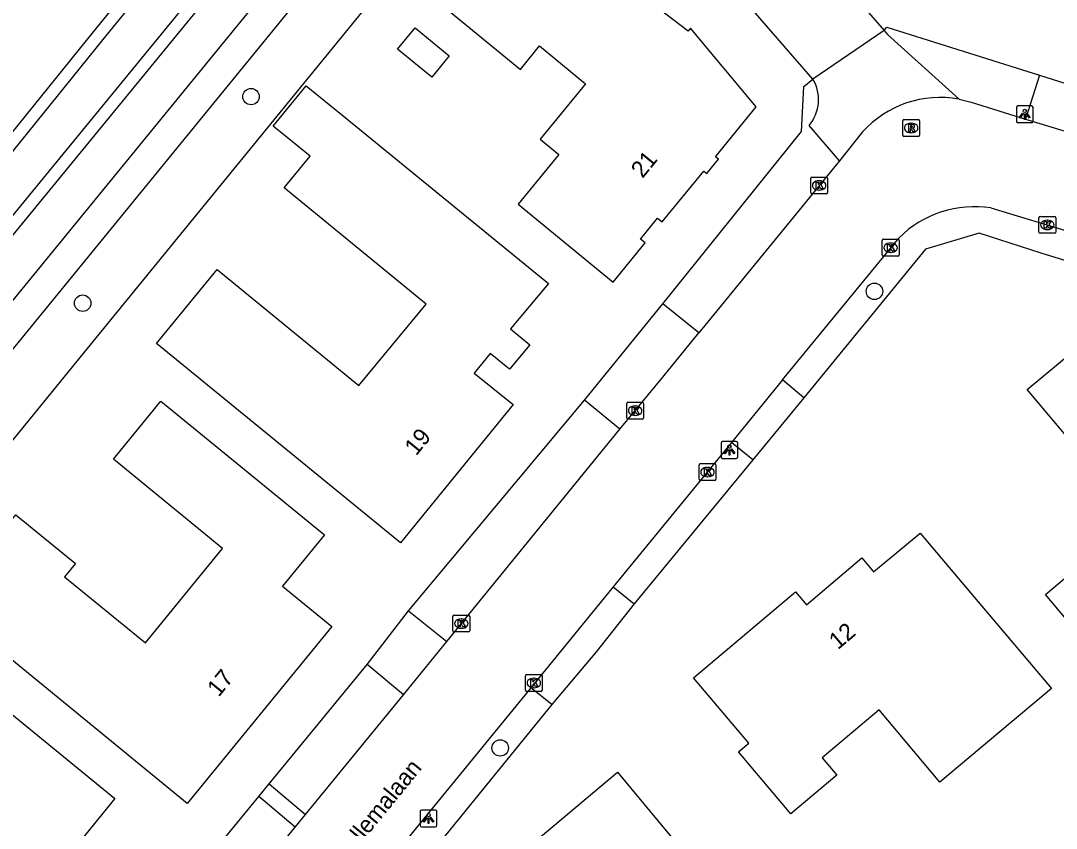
# Model space of a CAD drawing. Extents: x 157321 to 158827, y 386650 to 388532.
# Drawn here: x 157823.7 to 157885.2, y 387289.5 to 387337.5 of the extents above; entities that cross this region are included whole.
import ezdxf

# ---------------------------------------------------------------- set-up
doc = ezdxf.new("R2010")
doc.units = 0
for name, color, linetype in [('IMGEO_Boom', 7, 'Continuous'), ('IMGEO_Groenvoorziening', 7, 'Continuous'), ('IMGEO_Hek', 7, 'Continuous'), ('IMGEO_Kolk', 7, 'Continuous'), ('IMGEO_Lichtpunt', 7, 'Continuous'), ('IMGEO_Openbare_ruimte_label', 7, 'Continuous'), ('IMGEO_Pand', 7, 'Continuous'), ('IMGEO_Pand_nummerreeks', 7, 'Continuous'), ('IMGEO_Rijbaan_lokaal_gesloten', 7, 'Continuous'), ('IMGEO_Rijbaan_lokaal_open', 7, 'Continuous'), ('IMGEO_Rioolput', 7, 'Continuous'), ('IMGEO_Voetpad_halfverhard', 7, 'Continuous'), ('IMGEO_Voetpad_open', 7, 'Continuous'), ('IMGEO_Waterloop', 7, 'Continuous')]:
    doc.layers.add(name, color=color, linetype=linetype)

msp = doc.modelspace()

# ---------------------------------------------------------------- linework, layer by layer
at = {"layer": 'IMGEO_Boom'}
for centre in [(157837.37, 387333.032), (157874.423, 387321.453), (157827.365, 387320.748), (157852.18, 387294.3)]:
    msp.add_circle(centre, 0.489, dxfattribs=at)
at = {"layer": 'IMGEO_Groenvoorziening'}
for points in [[(157796.24, 387298.432), (157798.944, 387300.717), (157806.914, 387310.298), (157819.12, 387325.881), (157828.004, 387336.888), (157908.816, 387436.002)], [(157912.806, 387431.732), (157897.513, 387415.546), (157802.346, 387299.362), (157799.92, 387296.93), (157798.446, 387295.811), (157795.385, 387293.489), (157794.925, 387294.062)], [(157855.265, 387351.924), (157855.063, 387351.682), (157840.492, 387333.809), (157827.634, 387318.06), (157815.296, 387302.907), (157804.158, 387289.284)], [(157874.993, 387336.965), (157875.038, 387337.021), (157875.159, 387337.163), (157884.224, 387334.315)], [(157861.839, 387320.707), (157870.095, 387330.962), (157870.226, 387333.631), (157870.769, 387334.076)], [(157900.674, 387313.384), (157895.135, 387319.926), (157893.644, 387320.85), (157884.341, 387323.729), (157880.644, 387324.919), (157877.463, 387323.953), (157870.232, 387315.116)], [(157846.73, 387302.456), (157857.192, 387314.983)], [(157867.191, 387311.426), (157860.133, 387302.866)], [(157838.441, 387292.169), (157844.265, 387299.259)], [(157855.249, 387296.878), (157844.036, 387283.095)], [(157834.21, 387286.987), (157837.84, 387291.405)]]:
    msp.add_lwpolyline(points, dxfattribs=at)
at = {"layer": 'IMGEO_Hek'}
msp.add_lwpolyline([(157884.341, 387323.729), (157880.644, 387324.919), (157877.463, 387323.953), (157870.232, 387315.116)], dxfattribs=at)
at = {"layer": 'IMGEO_Kolk'}
for p, q in [((157870.636, 387327.325), (157870.636, 387328.177)), ((157870.711, 387328.251), (157871.563, 387328.251)), ((157871.637, 387328.177), (157871.637, 387327.325)), ((157871.124, 387328.031), (157871.149, 387328.031)), ((157871.563, 387327.251), (157870.711, 387327.251)), ((157871.147, 387327.471), (157871.122, 387327.471)), ((157884.197, 387324.977), (157884.197, 387325.829)), ((157884.272, 387325.903), (157885.124, 387325.903)), ((157884.685, 387325.683), (157884.71, 387325.683)), ((157885.198, 387325.829), (157885.198, 387324.977)), ((157884.708, 387325.123), (157884.683, 387325.123)), ((157874.884, 387323.621), (157874.884, 387324.473)), ((157874.959, 387324.547), (157875.811, 387324.547)), ((157875.885, 387324.473), (157875.885, 387323.621)), ((157885.124, 387324.903), (157884.272, 387324.903)), ((157875.372, 387324.327), (157875.397, 387324.327)), ((157875.811, 387323.547), (157874.959, 387323.547)), ((157875.395, 387323.767), (157875.37, 387323.767)), ((157859.699, 387313.93), (157859.699, 387314.782)), ((157859.774, 387314.856), (157860.626, 387314.856)), ((157860.187, 387314.636), (157860.212, 387314.636)), ((157860.7, 387314.782), (157860.7, 387313.93)), ((157860.21, 387314.076), (157860.185, 387314.076)), ((157860.626, 387313.856), (157859.774, 387313.856)), ((157863.998, 387310.279), (157863.998, 387311.131)), ((157864.073, 387311.205), (157864.925, 387311.205)), ((157864.486, 387310.985), (157864.511, 387310.985)), ((157864.999, 387311.131), (157864.999, 387310.279)), ((157864.509, 387310.425), (157864.484, 387310.425)), ((157864.925, 387310.205), (157864.073, 387310.205)), ((157849.365, 387301.269), (157849.365, 387302.121)), ((157849.44, 387302.195), (157850.292, 387302.195)), ((157849.853, 387301.975), (157849.878, 387301.975)), ((157850.366, 387302.121), (157850.366, 387301.269)), ((157850.292, 387301.195), (157849.44, 387301.195)), ((157849.876, 387301.415), (157849.851, 387301.415)), ((157853.678, 387297.737), (157853.678, 387298.589)), ((157853.753, 387298.663), (157854.605, 387298.663)), ((157854.679, 387298.589), (157854.679, 387297.737)), ((157854.166, 387298.443), (157854.191, 387298.443)), ((157854.605, 387297.663), (157853.753, 387297.663)), ((157854.189, 387297.883), (157854.164, 387297.883))]:
    msp.add_line(p, q, dxfattribs=at)
for points in [[(157870.636, 387327.325), (157870.636, 387328.177)], [(157870.711, 387328.251), (157871.563, 387328.251)], [(157871.637, 387328.177), (157871.637, 387327.325)], [(157870.957, 387327.951), (157871.08, 387327.951), (157871.08, 387327.8), (157871.21, 387327.951), (157871.374, 387327.951), (157871.228, 387327.8), (157871.381, 387327.551), (157871.229, 387327.551), (157871.144, 387327.715), (157871.08, 387327.648), (157871.08, 387327.551), (157870.957, 387327.551), (157870.957, 387327.951)], [(157871.563, 387327.251), (157870.711, 387327.251)], [(157884.197, 387324.977), (157884.197, 387325.829)], [(157884.272, 387325.903), (157885.124, 387325.903)], [(157885.198, 387325.829), (157885.198, 387324.977)], [(157884.518, 387325.603), (157884.641, 387325.603), (157884.641, 387325.452), (157884.771, 387325.603), (157884.935, 387325.603), (157884.789, 387325.452), (157884.942, 387325.203), (157884.79, 387325.203), (157884.705, 387325.367), (157884.641, 387325.3), (157884.641, 387325.203), (157884.518, 387325.203), (157884.518, 387325.603)], [(157874.884, 387323.621), (157874.884, 387324.473)], [(157874.959, 387324.547), (157875.811, 387324.547)], [(157875.885, 387324.473), (157875.885, 387323.621)], [(157885.124, 387324.903), (157884.272, 387324.903)], [(157875.205, 387324.247), (157875.328, 387324.247), (157875.328, 387324.096), (157875.458, 387324.247), (157875.622, 387324.247), (157875.476, 387324.096), (157875.629, 387323.847), (157875.477, 387323.847), (157875.392, 387324.011), (157875.328, 387323.944), (157875.328, 387323.847), (157875.205, 387323.847), (157875.205, 387324.247)], [(157875.811, 387323.547), (157874.959, 387323.547)], [(157859.699, 387313.93), (157859.699, 387314.782)], [(157859.774, 387314.856), (157860.626, 387314.856)], [(157860.02, 387314.556), (157860.143, 387314.556), (157860.143, 387314.405), (157860.273, 387314.556), (157860.437, 387314.556), (157860.291, 387314.405), (157860.444, 387314.156), (157860.292, 387314.156), (157860.207, 387314.32), (157860.143, 387314.253), (157860.143, 387314.156), (157860.02, 387314.156), (157860.02, 387314.556)], [(157860.7, 387314.782), (157860.7, 387313.93)], [(157860.626, 387313.856), (157859.774, 387313.856)], [(157863.998, 387310.279), (157863.998, 387311.131)], [(157864.073, 387311.205), (157864.925, 387311.205)], [(157864.319, 387310.905), (157864.442, 387310.905), (157864.442, 387310.754), (157864.572, 387310.905), (157864.736, 387310.905), (157864.59, 387310.754), (157864.743, 387310.505), (157864.591, 387310.505), (157864.506, 387310.669), (157864.442, 387310.602), (157864.442, 387310.505), (157864.319, 387310.505), (157864.319, 387310.905)], [(157864.999, 387311.131), (157864.999, 387310.279)], [(157864.925, 387310.205), (157864.073, 387310.205)], [(157849.365, 387301.269), (157849.365, 387302.121)], [(157849.44, 387302.195), (157850.292, 387302.195)], [(157849.686, 387301.895), (157849.809, 387301.895), (157849.809, 387301.744), (157849.939, 387301.895), (157850.103, 387301.895), (157849.957, 387301.744), (157850.11, 387301.495), (157849.958, 387301.495), (157849.873, 387301.659), (157849.809, 387301.592), (157849.809, 387301.495), (157849.686, 387301.495), (157849.686, 387301.895)], [(157850.366, 387302.121), (157850.366, 387301.269)], [(157850.292, 387301.195), (157849.44, 387301.195)], [(157853.678, 387297.737), (157853.678, 387298.589)], [(157853.753, 387298.663), (157854.605, 387298.663)], [(157854.679, 387298.589), (157854.679, 387297.737)], [(157853.999, 387298.363), (157854.122, 387298.363), (157854.122, 387298.212), (157854.252, 387298.363), (157854.416, 387298.363), (157854.27, 387298.212), (157854.423, 387297.963), (157854.271, 387297.963), (157854.186, 387298.127), (157854.122, 387298.06), (157854.122, 387297.963), (157853.999, 387297.963), (157853.999, 387298.363)], [(157854.605, 387297.663), (157853.753, 387297.663)]]:
    msp.add_lwpolyline(points, dxfattribs=at)
for centre, start, end in [((157870.713, 387328.175), 91.55205, 178.44795), ((157870.713, 387328.175), 91.55205, 178.44795), ((157871.561, 387328.175), 1.55205, 88.44795), ((157871.561, 387328.175), 1.55205, 88.44795), ((157870.713, 387327.327), 181.55205, 268.44795), ((157870.713, 387327.327), 181.55205, 268.44795), ((157871.561, 387327.327), 271.55205, 358.44795), ((157871.561, 387327.327), 271.55205, 358.44795), ((157884.274, 387325.827), 91.55205, 178.44795), ((157884.274, 387325.827), 91.55205, 178.44795), ((157885.122, 387325.827), 1.55205, 88.44795), ((157885.122, 387325.827), 1.55205, 88.44795), ((157874.961, 387324.471), 91.55205, 178.44795), ((157874.961, 387324.471), 91.55205, 178.44795), ((157875.809, 387324.471), 1.55205, 88.44795), ((157875.809, 387324.471), 1.55205, 88.44795), ((157884.274, 387324.979), 181.55205, 268.44795), ((157884.274, 387324.979), 181.55205, 268.44795), ((157885.122, 387324.979), 271.55205, 358.44795), ((157885.122, 387324.979), 271.55205, 358.44795), ((157874.961, 387323.623), 181.55205, 268.44795), ((157874.961, 387323.623), 181.55205, 268.44795), ((157875.809, 387323.623), 271.55205, 358.44795), ((157875.809, 387323.623), 271.55205, 358.44795), ((157859.776, 387314.78), 91.55205, 178.44795), ((157859.776, 387314.78), 91.55205, 178.44795), ((157860.624, 387314.78), 1.55205, 88.44795), ((157860.624, 387314.78), 1.55205, 88.44795), ((157859.776, 387313.932), 181.55205, 268.44795), ((157859.776, 387313.932), 181.55205, 268.44795), ((157860.624, 387313.932), 271.55205, 358.44795), ((157860.624, 387313.932), 271.55205, 358.44795), ((157864.075, 387311.129), 91.55205, 178.44795), ((157864.075, 387311.129), 91.55205, 178.44795), ((157864.923, 387311.129), 1.55205, 88.44795), ((157864.923, 387311.129), 1.55205, 88.44795), ((157864.075, 387310.281), 181.55205, 268.44795), ((157864.075, 387310.281), 181.55205, 268.44795), ((157864.923, 387310.281), 271.55205, 358.44795), ((157864.923, 387310.281), 271.55205, 358.44795), ((157849.442, 387302.119), 91.55205, 178.44795), ((157849.442, 387302.119), 91.55205, 178.44795), ((157850.29, 387302.119), 1.55205, 88.44795), ((157850.29, 387302.119), 1.55205, 88.44795), ((157849.442, 387301.271), 181.55205, 268.44795), ((157849.442, 387301.271), 181.55205, 268.44795), ((157850.29, 387301.271), 271.55205, 358.44795), ((157850.29, 387301.271), 271.55205, 358.44795), ((157853.755, 387298.587), 91.55205, 178.44795), ((157853.755, 387298.587), 91.55205, 178.44795), ((157854.603, 387298.587), 1.55205, 88.44795), ((157854.603, 387298.587), 1.55205, 88.44795), ((157853.755, 387297.739), 181.55205, 268.44795), ((157853.755, 387297.739), 181.55205, 268.44795), ((157854.603, 387297.739), 271.55205, 358.44795), ((157854.603, 387297.739), 271.55205, 358.44795)]:
    msp.add_arc(centre, 0.0765, start, end, dxfattribs=at)
for centre, major_axis, ratio, start_param, end_param in [((157871.123, 387327.751), (-0.387, 0.002), 0.722429, 4.712389, 7.853982), ((157871.148, 387327.751), (-0.39, 0.002), 0.717154, 1.570796, 4.712389), ((157884.684, 387325.403), (-0.387, 0.002), 0.722429, 4.712389, 7.853982), ((157884.709, 387325.403), (-0.39, 0.002), 0.717154, 1.570796, 4.712389), ((157875.371, 387324.047), (-0.387, 0.002), 0.722429, 4.712389, 7.853982), ((157875.396, 387324.047), (-0.39, 0.002), 0.717154, 1.570796, 4.712389), ((157860.186, 387314.356), (-0.387, 0.002), 0.722429, 4.712389, 7.853982), ((157860.211, 387314.356), (-0.39, 0.002), 0.717154, 1.570796, 4.712389), ((157864.485, 387310.705), (-0.387, 0.002), 0.722429, 4.712389, 7.853982), ((157864.51, 387310.705), (-0.39, 0.002), 0.717154, 1.570796, 4.712389), ((157849.852, 387301.695), (-0.387, 0.002), 0.722429, 4.712389, 7.853982), ((157849.877, 387301.695), (-0.39, 0.002), 0.717154, 1.570796, 4.712389), ((157854.165, 387298.163), (-0.387, 0.002), 0.722429, 4.712389, 7.853982), ((157854.19, 387298.163), (-0.39, 0.002), 0.717154, 1.570796, 4.712389)]:
    msp.add_ellipse(centre, major_axis=major_axis, ratio=ratio, start_param=start_param, end_param=end_param, dxfattribs=at)
at = {"layer": 'IMGEO_Lichtpunt'}
for p, q in [((157883.759, 387332.479), (157882.951, 387332.479)), ((157883.759, 387332.479), (157882.951, 387332.479)), ((157882.857, 387332.384), (157882.857, 387331.577)), ((157882.857, 387332.384), (157882.857, 387331.577)), ((157883.853, 387331.577), (157883.853, 387332.384)), ((157883.853, 387331.577), (157883.853, 387332.384)), ((157882.951, 387331.483), (157883.759, 387331.483)), ((157882.951, 387331.483), (157883.759, 387331.483)), ((157865.306, 387312.42), (157865.306, 387311.613)), ((157865.306, 387312.42), (157865.306, 387311.613)), ((157866.208, 387312.515), (157865.4, 387312.515)), ((157866.208, 387312.515), (157865.4, 387312.515)), ((157866.302, 387311.613), (157866.302, 387312.42)), ((157866.302, 387311.613), (157866.302, 387312.42)), ((157865.4, 387311.519), (157866.208, 387311.519)), ((157865.4, 387311.519), (157866.208, 387311.519)), ((157848.322, 387290.606), (157847.514, 387290.606)), ((157848.322, 387290.606), (157847.514, 387290.606)), ((157847.42, 387290.511), (157847.42, 387289.704)), ((157847.42, 387290.511), (157847.42, 387289.704)), ((157848.416, 387289.704), (157848.416, 387290.511)), ((157848.416, 387289.704), (157848.416, 387290.511)), ((157847.514, 387289.61), (157848.322, 387289.61)), ((157847.514, 387289.61), (157848.322, 387289.61))]:
    msp.add_line(p, q, dxfattribs=at)
for points in [[(157883.231, 387332.048), (157883.27, 387332.02), (157883.082, 387331.758), (157883.044, 387331.785), (157883.231, 387332.048)], [(157883.333, 387332), (157883.38, 387332), (157883.38, 387331.678), (157883.333, 387331.678), (157883.333, 387332)], [(157883.443, 387332.02), (157883.481, 387332.047), (157883.668, 387331.785), (157883.629, 387331.757), (157883.443, 387332.02)], [(157865.68, 387312.084), (157865.719, 387312.056), (157865.531, 387311.794), (157865.493, 387311.821), (157865.68, 387312.084)], [(157865.782, 387312.036), (157865.829, 387312.036), (157865.829, 387311.714), (157865.782, 387311.714), (157865.782, 387312.036)], [(157865.892, 387312.056), (157865.93, 387312.083), (157866.117, 387311.821), (157866.078, 387311.793), (157865.892, 387312.056)], [(157847.794, 387290.175), (157847.833, 387290.147), (157847.645, 387289.885), (157847.607, 387289.912), (157847.794, 387290.175)], [(157847.896, 387290.127), (157847.943, 387290.127), (157847.943, 387289.805), (157847.896, 387289.805), (157847.896, 387290.127)], [(157848.006, 387290.147), (157848.044, 387290.174), (157848.231, 387289.912), (157848.192, 387289.884), (157848.006, 387290.147)]]:
    msp.add_lwpolyline(points, dxfattribs=at)
for centre in [(157883.356, 387332.182), (157865.805, 387312.218), (157847.919, 387290.309)]:
    msp.add_circle(centre, 0.0994, dxfattribs=at)
for centre, start, end in [((157882.951, 387332.384), 90, 180), ((157882.951, 387332.384), 90, 180), ((157883.759, 387332.384), 0, 90), ((157883.759, 387332.384), 0, 90), ((157882.951, 387331.577), 180, 270), ((157882.951, 387331.577), 180, 270), ((157883.759, 387331.577), 270, 0), ((157883.759, 387331.577), 270, 360), ((157865.4, 387312.42), 90, 180), ((157865.4, 387312.42), 90, 180), ((157866.208, 387312.42), 0, 90), ((157866.208, 387312.42), 0, 90), ((157865.4, 387311.613), 180, 270), ((157865.4, 387311.613), 180, 270), ((157866.208, 387311.613), 270, 0), ((157866.208, 387311.613), 270, 360), ((157847.514, 387290.511), 90, 180), ((157847.514, 387290.511), 90, 180), ((157848.322, 387290.511), 0, 90), ((157848.322, 387290.511), 0, 90), ((157847.514, 387289.704), 180, 270), ((157847.514, 387289.704), 180, 270), ((157848.322, 387289.704), 270, 0), ((157848.322, 387289.704), 270, 360)]:
    msp.add_arc(centre, 0.0946, start, end, dxfattribs=at)
at = {"layer": 'IMGEO_Pand'}
for points in [[(157863.497, 387337.111), (157863.356, 387336.927), (157858.382, 387340.728)], [(157848.453, 387338.692), (157853.377, 387334.653), (157854.518, 387336.045), (157857.256, 387333.799), (157854.549, 387330.499), (157855.668, 387329.581), (157853.246, 387326.628), (157858.888, 387322), (157860.798, 387324.34), (157860.527, 387324.562), (157861.538, 387325.802), (157861.809, 387325.58), (157864.275, 387328.602), (157864.454, 387328.457), (157865.15, 387329.309), (157864.971, 387329.454), (157867.387, 387332.415), (157863.497, 387337.111)], [(157848.11, 387334.186), (157846.08, 387335.851), (157847.123, 387337.123), (157849.153, 387335.458), (157848.11, 387334.186)], [(157831.759, 387318.358), (157835.353, 387322.744), (157843.769, 387315.848), (157847.779, 387320.694), (157839.34, 387327.609), (157840.877, 387329.485), (157838.688, 387331.273), (157840.655, 387333.674), (157842.845, 387331.886), (157855.043, 387321.923), (157852.789, 387319.218), (157853.935, 387318.264), (157852.731, 387316.819), (157851.577, 387317.751), (157850.639, 387316.59), (157852.954, 387314.719), (157846.246, 387306.494), (157831.759, 387318.358)], [(157887.793, 387299.592), (157884.58, 387303.423), (157889.959, 387307.947), (157883.502, 387315.624), (157888.158, 387319.487), (157894.573, 387311.841), (157896.354, 387313.336), (157896.771, 387312.837), (157896.51, 387312.617), (157897.64, 387311.265), (157897.317, 387310.995), (157898.666, 387309.382), (157898.989, 387309.651), (157900.82, 387307.462), (157901.08, 387307.68), (157901.491, 387307.188), (157899.707, 387305.688), (157903.744, 387300.887), (157899.908, 387297.681), (157899.112, 387297.015), (157895.086, 387301.831), (157889.694, 387297.324), (157887.793, 387299.592)], [(157841.738, 387306.963), (157839.24, 387303.925), (157842.162, 387301.523), (157833.57, 387291.003), (157819.071, 387302.873), (157823.399, 387308.156), (157826.934, 387305.259), (157826.288, 387304.469), (157831.089, 387300.542), (157835.681, 387306.156), (157829.192, 387311.464), (157832.017, 387314.917), (157841.738, 387306.963)], [(157878.314, 387292.263), (157874.702, 387296.559), (157871.324, 387293.719), (157872.194, 387292.685), (157869.452, 387290.38), (157866.346, 387294.059), (157866.957, 387294.575), (157863.664, 387298.476), (157869.733, 387303.58), (157870.376, 387302.817), (157873.673, 387305.596), (157874.366, 387304.764), (157877.135, 387307.071), (157880.362, 387303.252), (157884.939, 387297.833), (157878.314, 387292.263)], [(157827.46, 387283.987), (157824.998, 387280.937), (157824.465, 387281.355), (157823.349, 387279.981), (157824.471, 387278.691), (157819.694, 387274.604), (157814.913, 387280.257), (157813.622, 387281.784), (157818.182, 387285.699), (157815.381, 387288.961), (157813.392, 387291.277), (157815.457, 387293.812), (157816.466, 387292.99), (157820.747, 387298.246), (157829.283, 387291.284), (157824.983, 387286.004), (157827.46, 387283.987)], [(157858.366, 387281.748), (157866.078, 387272.58), (157861.484, 387268.735), (157859.175, 387271.494), (157859.42, 387271.699), (157854.062, 387278.103), (157853.816, 387277.898), (157851.878, 387280.213), (157848.669, 387284.048), (157851.21, 387286.183), (157851.634, 387285.678), (157853.747, 387287.453), (157853.323, 387287.958), (157859.149, 387292.854), (157862.349, 387289.012), (157865.812, 387284.853), (157863.107, 387282.601), (157861.563, 387284.436), (157858.366, 387281.748)]]:
    msp.add_lwpolyline(points, dxfattribs=at)
at = {"layer": 'IMGEO_Rijbaan_lokaal_gesloten'}
for points in [[(157879.449, 387332.881), (157880.169, 387332.694), (157883.41, 387331.689)], [(157883.41, 387331.689), (157888.839, 387330.052)], [(157873.714, 387330.931), (157872.34, 387329.219)], [(157872.34, 387329.219), (157863.99, 387318.983)], [(157881.348, 387326.411), (157905.238, 387319.162), (157906.564, 387318.497)], [(157868.951, 387316.187), (157875.893, 387324.643)], [(157859.299, 387313.249), (157861.845, 387316.353), (157863.99, 387318.983)], [(157868.951, 387316.187), (157865.924, 387312.463)], [(157849.004, 387300.628), (157859.299, 387313.249)], [(157865.924, 387312.463), (157858.899, 387303.881)], [(157858.899, 387303.881), (157856.608, 387301.082), (157854.003, 387297.87)], [(157846.428, 387297.465), (157849.004, 387300.628)], [(157840.61, 387290.35), (157846.428, 387297.465)], [(157854.003, 387297.87), (157842.777, 387284.159)], [(157839.998, 387289.588), (157840.61, 387290.35)], [(157836.403, 387285.21), (157839.998, 387289.588)]]:
    msp.add_lwpolyline(points, dxfattribs=at)
for centre, radius, start, end in [((157878.329, 387326.768), 6.215, 79.6154, 137.94246), ((157880.366, 387320.14), 6.347, 81.10352, 134.81216)]:
    msp.add_arc(centre, radius, start, end, dxfattribs=at)
at = {"layer": 'IMGEO_Rijbaan_lokaal_open'}
for points in [[(157858.862, 387355.514), (157874.993, 387336.965)], [(157870.769, 387334.076), (157855.265, 387351.924)], [(157874.993, 387336.965), (157870.769, 387334.076)]]:
    msp.add_lwpolyline(points, dxfattribs=at)
at = {"layer": 'IMGEO_Rioolput'}
for p, q in [((157876.104, 387330.741), (157876.104, 387331.593)), ((157876.179, 387331.667), (157877.031, 387331.667)), ((157876.592, 387331.447), (157876.617, 387331.447)), ((157877.105, 387331.593), (157877.105, 387330.741)), ((157877.031, 387330.667), (157876.179, 387330.667)), ((157876.615, 387330.887), (157876.59, 387330.887))]:
    msp.add_line(p, q, dxfattribs=at)
for points in [[(157876.104, 387330.741), (157876.104, 387331.593)], [(157876.179, 387331.667), (157877.031, 387331.667)], [(157876.693, 387331.365), (157876.441, 387331.367), (157876.441, 387330.967)], [(157876.619, 387331.286), (157876.565, 387331.286), (157876.565, 387331.205)], [(157876.565, 387331.205), (157876.617, 387331.205)], [(157877.105, 387331.593), (157877.105, 387330.741)], [(157877.031, 387330.667), (157876.179, 387330.667)], [(157876.441, 387330.967), (157876.565, 387330.967), (157876.565, 387331.129), (157876.576, 387331.129)], [(157876.623, 387331.1), (157876.694, 387330.967), (157876.834, 387330.967), (157876.769, 387331.093)]]:
    msp.add_lwpolyline(points, dxfattribs=at)
for centre, radius, start, end in [((157876.181, 387331.591), 0.0765, 91.55205, 178.44795), ((157876.181, 387331.591), 0.0765, 91.55205, 178.44795), ((157876.601, 387331.394), 0.19, 274.7715, 282.96867), ((157876.625, 387331.19), 0.0964, 77.00612, 93.18647), ((157876.639, 387331.247), 0.0378, 276.66336, 79.67722), ((157876.692, 387331.255), 0.109, 350.36119, 89.41601), ((157876.69, 387331.255), 0.112, 277.58423, 350.98172), ((157877.029, 387331.591), 0.0765, 1.55205, 88.44795), ((157877.029, 387331.591), 0.0765, 1.55205, 88.44795), ((157876.181, 387330.743), 0.0765, 181.55205, 268.44795), ((157876.181, 387330.743), 0.0765, 181.55205, 268.44795), ((157876.575, 387331.076), 0.0533, 26.02933, 88.69889), ((157876.674, 387331.04), 0.108, 29.51342, 73.79051), ((157877.029, 387330.743), 0.0765, 271.55205, 358.44795), ((157877.029, 387330.743), 0.0765, 271.55205, 358.44795)]:
    msp.add_arc(centre, radius, start, end, dxfattribs=at)
for centre, major_axis, ratio, start_param, end_param in [((157876.591, 387331.167), (-0.387, 0.002), 0.722429, 4.712389, 7.853982), ((157876.616, 387331.167), (-0.39, 0.002), 0.717154, 1.570796, 4.712389)]:
    msp.add_ellipse(centre, major_axis=major_axis, ratio=ratio, start_param=start_param, end_param=end_param, dxfattribs=at)
at = {"layer": 'IMGEO_Voetpad_halfverhard'}
for points in [[(157911.025, 387428.24), (157854.915, 387359.754), (157800.631, 387293.293), (157798.183, 387291.485)], [(157801.905, 387291.924), (157852.259, 387353.615)]]:
    msp.add_lwpolyline(points, dxfattribs=at)
at = {"layer": 'IMGEO_Voetpad_open'}
for points in [[(157874.993, 387336.965), (157875.194, 387336.733), (157879.449, 387332.881)], [(157884.224, 387334.315), (157883.41, 387331.689)], [(157884.224, 387334.315), (157885.801, 387333.819), (157889.612, 387332.534)], [(157872.34, 387329.219), (157870.535, 387331.316)], [(157857.192, 387314.983), (157861.839, 387320.707)], [(157863.99, 387318.983), (157861.839, 387320.707)], [(157870.232, 387315.116), (157868.951, 387316.187)], [(157859.299, 387313.249), (157857.192, 387314.983)], [(157870.232, 387315.116), (157867.191, 387311.426)], [(157867.191, 387311.426), (157865.924, 387312.463)], [(157858.899, 387303.881), (157860.133, 387302.866)], [(157860.133, 387302.866), (157857.9, 387300.028), (157855.249, 387296.878)], [(157844.265, 387299.259), (157846.73, 387302.456)], [(157846.73, 387302.456), (157849.004, 387300.628)], [(157846.428, 387297.465), (157844.265, 387299.259)], [(157855.249, 387296.878), (157854.003, 387297.87)], [(157837.84, 387291.405), (157838.441, 387292.169)], [(157838.441, 387292.169), (157840.61, 387290.35)], [(157839.998, 387289.588), (157837.84, 387291.405)]]:
    msp.add_lwpolyline(points, dxfattribs=at)
msp.add_arc((157868.73, 387332.859), 2.375, 319.48161, 30.82619, dxfattribs=at)
at = {"layer": 'IMGEO_Waterloop'}
msp.add_lwpolyline([(157912.211, 387432.156), (157896.962, 387416.031), (157801.801, 387299.855), (157799.436, 387297.484), (157798.002, 387296.396), (157795.509, 387294.505), (157795.269, 387294.803), (157794.381, 387295.901), (157796.72, 387297.877), (157799.467, 387300.198), (157807.485, 387309.837), (157819.694, 387325.424), (157828.574, 387336.426), (157909.295, 387435.428)], dxfattribs=at)

# ---------------------------------------------------------------- texts
at = {"layer": 'IMGEO_Openbare_ruimte_label'}
msp.add_text('Cor Mellemalaan', height=1, rotation=50.80331, dxfattribs=at).set_placement((157841.182, 387285.265))
at = {"layer": 'IMGEO_Pand_nummerreeks'}
for s, rotation, p in [('21', 50.78698, (157860.639, 387328.131)), ('19', 50.79844, (157847.183, 387311.629)), ('12', 40.12996, (157872.249, 387300.107)), ('17', 50.75833, (157835.449, 387297.287))]:
    msp.add_text(s, height=1, rotation=rotation, dxfattribs=at).set_placement(p)

doc.saveas('drawing.dxf')
